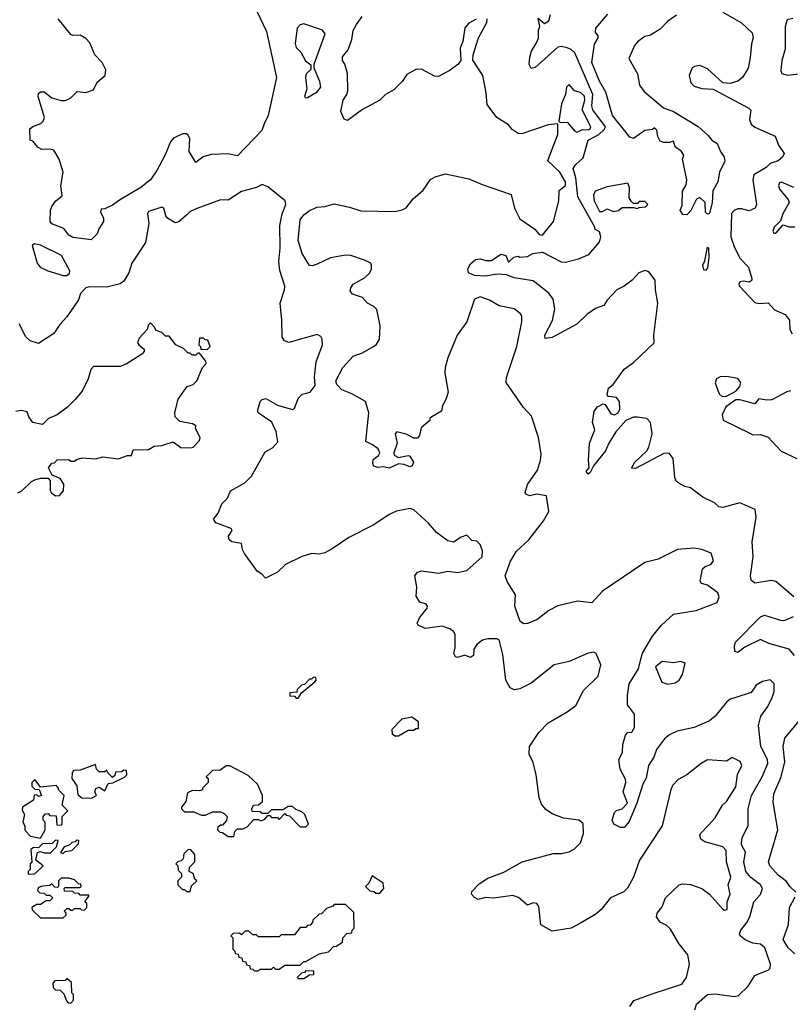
# Model space of a CAD drawing. Extents: x 2239805 to 2396427, y 665731 to 772158.
# Tile 318 of 326: x 2368935 to 2373002, y 730864 to 736060. Entities that reach past the tile are written whole.
import ezdxf

# ---------------------------------------------------------------- set-up
doc = ezdxf.new("R2010")
doc.units = 0

msp = doc.modelspace()

# ---------------------------------------------------------------- linework, layer by layer
at = {"layer": '0CON05XD'}
for points in [[(2370186, 736105), (2370237.9, 735997.9), (2370290, 735755), (2370246, 735555), (2370225, 735510), (2370212.5, 735475), (2370085, 735342.5), (2370033, 735353), (2369945, 735348.8), (2369904.1, 735335.9), (2369865, 735307.5), (2369830, 735365), (2369833.9, 735433.9), (2369822.7, 735452.7), (2369815, 735458.8), (2369795, 735458), (2369746.2, 735435), (2369730.6, 735415), (2369703.6, 735346.4), (2369659.4, 735265), (2369625, 735215.7), (2369575, 735174.3), (2369461.3, 735108.7), (2369425, 735081.2), (2369385, 735062.5), (2369365, 735060), (2369362.5, 735045), (2369377.5, 735015), (2369377.5, 734995), (2369353, 734957), (2369345, 734930), (2369311.7, 734898.3), (2369215, 734911.2), (2369195, 734923.3), (2369168.3, 734958.3), (2369105, 734983.3), (2369096.7, 734995), (2369098, 735055), (2369105.8, 735074.2), (2369126.1, 735103.9), (2369159.3, 735130.7), (2369153, 735183), (2369164.3, 735255.7), (2369144.4, 735324.4), (2369115, 735371.2), (2369095, 735377.5), (2369052.5, 735375), (2369033.3, 735385), (2369005, 735420), (2368990, 735425), (2368988.8, 735485), (2369005, 735497.5), (2369046.8, 735513.2), (2369058.8, 735525), (2369066.2, 735545), (2369033.3, 735655), (2369035, 735670), (2369045, 735680), (2369065, 735678.8), (2369105, 735648.8), (2369155, 735633.3), (2369176.4, 735633.6), (2369205, 735647.5), (2369238.3, 735681.7), (2369285, 735676.2), (2369325, 735690), (2369345, 735730), (2369386, 735765), (2369390, 735795), (2369371.2, 735835), (2369331.2, 735875), (2369305, 735937.5), (2369285, 735961.2), (2369255, 735978.8), (2369215, 735977.5), (2369205, 735982.5), (2369138.8, 736065)], [(2372645, 736100), (2372744.1, 736044.1), (2372800.5, 735990.5), (2372806, 735965), (2372796.4, 735933.6), (2372790.7, 735860.7), (2372780, 735805), (2372750, 735755), (2372725, 735736.7), (2372685, 735723.3), (2372645, 735727.5), (2372565, 735801.2), (2372525, 735818), (2372496.1, 735813.9), (2372484.1, 735805.9), (2372468.8, 735765), (2372477.3, 735727.3), (2372495, 735710), (2372535, 735697.5), (2372595, 735693.8), (2372783.9, 735593.9), (2372793, 735583), (2372786.2, 735533.8), (2372795, 735508.8), (2372815, 735493.1), (2372921.2, 735445), (2372938.8, 735398.8), (2372968.8, 735355), (2372961.2, 735335), (2372938, 735315), (2372895, 735300.8), (2372875, 735280.8), (2372808.8, 735241.2), (2372804.4, 735215), (2372824.3, 735085.7), (2372816.2, 735065), (2372785, 735051.2), (2372745, 735062.5), (2372725, 735061.9), (2372705, 735052.9), (2372692.4, 735037.6), (2372688.6, 734915), (2372706, 734864)], [(2372497.5, 730835), (2372506.7, 730865), (2372565, 730916.2), (2372605, 730919.2), (2372705, 730904.4), (2372729.3, 730910.7), (2372780.2, 730959.8), (2372814.6, 731015.4), (2372887.1, 731045), (2372895.6, 731055), (2372897.3, 731075), (2372868, 731162), (2372845, 731181.5), (2372805, 731185.6), (2372763.2, 731203.2), (2372736.7, 731225), (2372733.3, 731235), (2372740, 731255), (2372772.5, 731295), (2372787.5, 731325), (2372810, 731405), (2372845, 731442.5), (2372855.8, 731475), (2372845, 731493.8), (2372793.4, 731533.4), (2372767.1, 731565), (2372756.5, 731615), (2372766.2, 731666.2), (2372744.2, 731705), (2372744.2, 731715), (2372748, 731745), (2372780, 731805), (2372780, 731895), (2372797.8, 731965), (2372853.3, 732065), (2372883.5, 732135), (2372881.9, 732155), (2372846.9, 732225), (2372834, 732335), (2372846.2, 732385), (2372883.3, 732435), (2372907, 732483), (2372917.5, 732515), (2372917.5, 732555), (2372895, 732576.7), (2372855, 732568), (2372821.7, 732548.3), (2372795, 732510), (2372715, 732483.3), (2372685, 732473.8), (2372665, 732458), (2372606.2, 732383.8), (2372575, 732359.2), (2372495, 732324.2), (2372405, 732305.6), (2372365, 732286.7), (2372337.5, 732265), (2372295, 732208), (2372282.6, 732167.4), (2372254, 732125), (2372242.1, 732057.9), (2372223.8, 732025), (2372192.5, 731925), (2372151.2, 731828.8), (2372125, 731797.5), (2372105, 731797.5), (2372070, 731815), (2372062.5, 731835), (2372073.6, 731876.4), (2372085, 731886.7), (2372115, 731896.2), (2372142, 731925), (2372119.2, 731985), (2372133.3, 732035), (2372132.2, 732052.2), (2372104, 732105), (2372096.4, 732153.6), (2372115.8, 732195), (2372118, 732235), (2372132.5, 732285), (2372145, 732297.5), (2372165, 732300), (2372180, 732325), (2372180, 732395), (2372142.5, 732445), (2372143, 732493), (2372151.2, 732555), (2372201.2, 732635), (2372214, 732685), (2372222.3, 732717.7), (2372273.9, 732806.1), (2372322.5, 732865), (2372385, 732923.3), (2372505, 732942), (2372616.7, 732985), (2372625.8, 733015), (2372618.8, 733035), (2372565, 733075.8), (2372533.9, 733083.9), (2372526.2, 733096.2), (2372537.7, 733162.3), (2372552.5, 733175), (2372582.5, 733185), (2372596.7, 733205), (2372583.9, 733243.9), (2372535, 733264), (2372495, 733272), (2372405.9, 733264.1), (2372305, 733213.8), (2372234.1, 733195.9), (2372010, 733045), (2371955, 732983.3), (2371878.3, 732991.7), (2371775, 732967.5), (2371727.7, 732942.3), (2371665, 732892.5), (2371615, 732873.3), (2371595, 732871.2), (2371576.7, 732885), (2371548, 732965), (2371552, 733025), (2371507.5, 733095), (2371497.5, 733125), (2371525, 733202.5), (2371557.5, 733255), (2371622, 733315), (2371699.2, 733415), (2371726.9, 733465), (2371715, 733547.5), (2371665, 733556.2), (2371627, 733547), (2371607, 733557), (2371603.3, 733565), (2371615, 733606.7), (2371667.9, 733682.1), (2371684, 733735), (2371687, 733767), (2371672.5, 733855), (2371637, 733967), (2371593.6, 734013.6), (2371502, 734145), (2371505, 734172.5), (2371558.8, 734335), (2371585.7, 734465.7), (2371585.6, 734495), (2371578.7, 734508.7), (2371545, 734534.2), (2371465, 734550), (2371415, 734579.5), (2371365, 734597.1), (2371335, 734586), (2371294.3, 734465), (2371244.2, 734395), (2371194.6, 734275.4), (2371180.8, 734225), (2371179.2, 734195), (2371195.8, 734095), (2371184, 734055), (2371166.7, 734025), (2371161.2, 733995), (2371110, 733965), (2371100, 733955), (2371100, 733945), (2371053.6, 733906.4), (2371046, 733865), (2371035, 733852), (2371015, 733852.5), (2370975, 733873.3), (2370925, 733886), (2370917.5, 733875), (2370927.5, 733825), (2370910, 733775), (2370911.7, 733761.7), (2370935, 733750), (2370985, 733760), (2370995, 733756.7), (2371013.3, 733725), (2371006.7, 733705), (2370995, 733700), (2370965, 733713.3), (2370935, 733716.7), (2370885, 733693.8), (2370855, 733700), (2370825, 733696.2), (2370804.2, 733704.2), (2370798.3, 733718.3), (2370801.4, 733738.6), (2370829.5, 733760.5), (2370836.7, 733775), (2370826.7, 733795), (2370796.4, 733816.4), (2370762.5, 733835), (2370778, 733985), (2370760, 734045), (2370688.8, 734085), (2370635, 734106), (2370608.8, 734135), (2370603.3, 734155), (2370641.2, 734225), (2370695, 734283.8), (2370745, 734302.5), (2370803.3, 734335), (2370816.2, 734345), (2370834.2, 734375), (2370836.9, 734445), (2370820.7, 734530.7), (2370805, 734547.5), (2370770, 734565), (2370743.6, 734593.6), (2370691.2, 734611.2), (2370679.3, 734629.3), (2370682, 734645), (2370696, 734665), (2370755, 734698.8), (2370782.5, 734725), (2370792.5, 734745), (2370792.5, 734765), (2370787.5, 734775), (2370755, 734791.2), (2370682.5, 734815), (2370655, 734818.1), (2370575, 734804.2), (2370505, 734770), (2370479.3, 734760.7), (2370465, 734762.5), (2370426.1, 734826.1), (2370404.2, 734894.2), (2370415.8, 735004.2), (2370435, 735030), (2370465, 735053.8), (2370505, 735071.2), (2370546.1, 735073.9), (2370595, 735088.8), (2370675, 735071.2), (2370735, 735050.8), (2370915, 735047.5), (2370953.9, 735056.1), (2370975, 735067.5), (2371012.5, 735115), (2371065, 735160), (2371103.6, 735216.4), (2371128.3, 735231.7), (2371183, 735247), (2371305, 735221.2), (2371375, 735190), (2371528.3, 735138.3), (2371546, 735065), (2371575, 735010), (2371653.8, 734955), (2371677, 734927), (2371695, 734923.1), (2371752.5, 734995), (2371779.6, 735105), (2371781.9, 735158.1), (2371816.2, 735185), (2371815.4, 735205), (2371785, 735255.6), (2371722.5, 735315), (2371737.1, 735355), (2371774.3, 735455), (2371775, 735510), (2371725, 735506), (2371585, 735458.8), (2371565, 735460), (2371535, 735480), (2371515, 735505.7), (2371453.3, 735545), (2371402.1, 735612.1), (2371396.9, 735675), (2371379.2, 735765), (2371325.9, 735845.9), (2371328.6, 735875), (2371356.7, 735965), (2371400, 736045), (2371402.5, 736065)], [(2371345, 736062.5), (2371305, 736042.5), (2371285, 736017.5), (2371273.3, 735945), (2371260.5, 735909.5), (2371263.3, 735845), (2371246.8, 735823.2), (2371206.6, 735793.4), (2371145, 735760.8), (2371125, 735762), (2371055, 735798.8), (2371025, 735797.5), (2370978.3, 735771.7), (2370953.8, 735735), (2370923.3, 735705), (2370910.5, 735689.5), (2370865, 735666.2), (2370835, 735636.2), (2370745, 735586.7), (2370665, 735527.5), (2370647.5, 735535), (2370630, 735575), (2370642.5, 735635), (2370662.5, 735665), (2370667.1, 735685), (2370665.8, 735775.8), (2370651.2, 735825), (2370638.8, 735845), (2370638.8, 735865), (2370669.1, 735900.9), (2370688.6, 735955), (2370695, 736002.5), (2370712, 736035), (2370743, 736077)], [(2373020.5, 733015), (2372925, 733095.7), (2372900.3, 733099.7), (2372815, 733086.7), (2372795, 733102.5), (2372791.2, 733125), (2372806.2, 733225), (2372801.4, 733305), (2372821.9, 733435), (2372816.7, 733475), (2372735, 733510), (2372646.4, 733486.4), (2372625, 733490), (2372601.2, 733511.2), (2372539.5, 733539.5), (2372475, 733590), (2372445, 733596.7), (2372413.9, 733613.9), (2372400, 733625), (2372393.3, 733645), (2372383.9, 733743.9), (2372363.3, 733773.3), (2372335, 733770.8), (2372185, 733692), (2372163.3, 733693.3), (2372181.2, 733725), (2372244.7, 733785.3), (2372256.2, 733803.8), (2372272.5, 733875), (2372263.8, 733935), (2372245, 733955.8), (2372195, 733962.9), (2372175, 733961.9), (2372134.7, 733945.3), (2372082, 733885), (2372043.8, 733825), (2372027.5, 733785), (2371962.5, 733705), (2371945, 733670), (2371935, 733662.5), (2371924, 733675), (2371940, 733695), (2371936.2, 733735), (2371942, 733825), (2371970, 733895), (2371957.5, 733935), (2371967.5, 733995), (2371985, 734017.5), (2372015, 734032.5), (2372025, 734030), (2372055, 733980.8), (2372075, 733975.5), (2372094.3, 733985), (2372101.5, 734005), (2372101.1, 734045), (2372085, 734065.8), (2372042.5, 734072.5), (2372035, 734080), (2372042.5, 734115), (2372067.5, 734135), (2372125, 734216.7), (2372175, 734251.2), (2372283.3, 734355), (2372282, 734395), (2372302.9, 734565), (2372290, 734635), (2372288.8, 734685), (2372255, 734730), (2372235, 734736.7), (2372203.3, 734725), (2372166.7, 734685), (2372125, 734653.8), (2372085.8, 734634.2), (2372035, 734580), (2372017.3, 734552.7), (2371973.9, 734536.1), (2371927.5, 734505), (2371876.1, 734453.9), (2371745, 734383.8), (2371707.5, 734377.5), (2371706.7, 734395), (2371746.4, 734473.6), (2371758.8, 734535), (2371751.2, 734585), (2371727, 734617), (2371645, 734682), (2371545, 734698), (2371503.6, 734713.6), (2371455, 734717.5), (2371394.1, 734705.9), (2371335, 734710), (2371303.3, 734725), (2371300, 734745), (2371315, 734772.5), (2371340, 734795), (2371365, 734798.8), (2371395, 734788.8), (2371425, 734790), (2371475, 734822.5), (2371500, 734815), (2371515, 734780), (2371543, 734807), (2371565, 734812.5), (2371575, 734807.5), (2371615, 734810), (2371643, 734827), (2371695, 734833.8), (2371793, 734783), (2371815, 734780), (2371830, 734785), (2371885, 734797.5), (2371938.3, 734821.7), (2371992.5, 734885), (2371999.3, 734900.7), (2372002.5, 734915), (2371995, 734940), (2371970, 734955), (2371970, 734965), (2371880.5, 735125), (2371870.6, 735225), (2371855.7, 735275), (2371868, 735295), (2371908, 735332), (2371935, 735424.4), (2371992.3, 735455), (2372019.9, 735480.1), (2372026.9, 735495), (2371959.6, 735585), (2371955.4, 735605), (2371959.8, 735665), (2371864.5, 735885), (2371845, 735903.5), (2371825, 735912.5), (2371795, 735918.5), (2371774.5, 735915.5), (2371655, 735807.5), (2371635, 735802.5), (2371623.9, 735823.9), (2371627, 735863), (2371636.2, 735895), (2371662.1, 735937.9), (2371673, 735963), (2371673.3, 736005), (2371680, 736025), (2371671.7, 736068.3), (2371705, 736040), (2371727.5, 736055), (2371737, 736087)], [(2372400.8, 736085), (2372355, 736051.9), (2372315, 736009.5), (2372265, 735979.4), (2372235, 735971.9), (2372195, 735944.2), (2372179.2, 735925), (2372150, 735855), (2372195.6, 735775), (2372206.9, 735715), (2372230.8, 735680.8), (2372332.5, 735595), (2372385, 735575.7), (2372515, 735497.5), (2372569.2, 735449.2), (2372587.5, 735425), (2372616.4, 735406.4), (2372633.9, 735363.9), (2372653.3, 735335), (2372656.1, 735313.9), (2372628.8, 735255), (2372620, 735205), (2372593.6, 735156.4), (2372590, 735095), (2372575, 735037.5), (2372565, 735033.3), (2372553.8, 735045), (2372553.3, 735095), (2372525, 735122.5), (2372507, 735113), (2372477, 735053), (2372463, 735037), (2372455, 735030), (2372435, 735032.5), (2372420, 735055), (2372430.7, 735079.3), (2372432.9, 735155), (2372451.7, 735188.3), (2372456.7, 735215), (2372433.8, 735325), (2372440, 735345), (2372427.5, 735365), (2372395, 735390), (2372385, 735420), (2372365, 735412.5), (2372335, 735412.5), (2372315, 735420), (2372303, 735443), (2372297, 735477), (2372285, 735490), (2372275, 735480), (2372233.9, 735476.1), (2372175, 735433.8), (2372155, 735440), (2372122.3, 735482.3), (2372063.5, 735555), (2372027.6, 735677.6), (2371995, 735736), (2371955.4, 735835), (2371968.8, 735931.2), (2371987.5, 735965), (2371987.5, 735975), (2371973.3, 735995), (2371976.2, 736015), (2372039.7, 736090.3)], [(2373015, 736067.5), (2372985, 736060), (2372974.2, 736025), (2372974.4, 735905), (2372957.5, 735845), (2372951.2, 735791.2), (2372957, 735777), (2372985, 735767.5), (2373065, 735776.7)], [(2370445, 735647.5), (2370455, 735650), (2370505, 735680), (2370524.2, 735705), (2370519.2, 735735), (2370490, 735805), (2370490, 735825), (2370548, 735985), (2370533.3, 736005), (2370435, 736038), (2370415, 736033.3), (2370398.8, 736015), (2370388.6, 735935), (2370395, 735913.3), (2370418.8, 735888.8), (2370443.9, 735843.9), (2370471.7, 735821.7), (2370471.7, 735798.3), (2370447.5, 735775), (2370443.8, 735755), (2370450, 735695), (2370437.5, 735655), (2370445, 735647.5)], [(2371875, 735467.1), (2371885, 735470), (2371905, 735480.3), (2371935, 735479.3), (2371945.5, 735485), (2371948.5, 735495), (2371903.6, 735585), (2371916.8, 735635), (2371915, 735657.1), (2371895, 735676.7), (2371863.3, 735685), (2371835, 735717.5), (2371820, 735705), (2371816.2, 735665), (2371794.4, 735615.6), (2371780, 735525), (2371788.3, 735518.3), (2371825, 735518.8), (2371863, 735473), (2371875, 735467.1)], [(2371233.8, 732745), (2371234, 732815), (2371225, 732831.2), (2371205, 732846.2), (2371165, 732860), (2371075, 732846.7), (2371037.5, 732865), (2371033.3, 732875), (2371045.8, 732904.2), (2371085.8, 732954.2), (2371087.5, 732965), (2371080, 732975), (2371047, 732987), (2371028.3, 733018.3), (2371031.2, 733065), (2371021.4, 733125), (2371034, 733145), (2371055, 733151.4), (2371145, 733138.6), (2371195, 733150.6), (2371245, 733143.3), (2371295, 733153.8), (2371376.7, 733225), (2371377.1, 733257.1), (2371365, 733290), (2371348.3, 733308.3), (2371321.7, 733311.7), (2371295, 733340), (2371265, 733330), (2371225, 733302.5), (2371195, 733310), (2371134.1, 733354.1), (2371092.7, 733402.7), (2371015, 733473.8), (2370995, 733481.2), (2370924.3, 733465.7), (2370885, 733449.2), (2370805, 733394), (2370672.9, 733327.1), (2370585, 733267.5), (2370545, 733246.2), (2370515, 733240), (2370477, 733243), (2370425, 733226.7), (2370337.5, 733185), (2370295.8, 733144.2), (2370233, 733113), (2370213.9, 733133.9), (2370188.9, 733148.9), (2370122.4, 733242.4), (2370110.8, 733265), (2370105.8, 733295.8), (2370055, 733304), (2370041.2, 733315), (2370038, 733335), (2370056.2, 733365), (2370051.2, 733375), (2369970, 733405), (2369957.5, 733425), (2369983.6, 733456.4), (2370002.5, 733505), (2370032.5, 733535), (2370047, 733573), (2370123.6, 733616.4), (2370159.3, 733650.7), (2370230.7, 733779.3), (2370270, 733800), (2370297, 733833), (2370288.8, 733885), (2370266.1, 733936.1), (2370193.3, 733985), (2370190, 733995), (2370204.2, 734045.8), (2370215, 734056.2), (2370235, 734061.2), (2370295, 734026.7), (2370375, 734002.5), (2370385, 734010), (2370407.5, 734065), (2370426.4, 734083.6), (2370449.3, 734089.3), (2370467.5, 734095), (2370495, 734130), (2370491.5, 734175), (2370500, 734255), (2370533.9, 734343.9), (2370532, 734375), (2370525, 734388.8), (2370505, 734398), (2370355, 734357.5), (2370332.5, 734365), (2370320, 734385), (2370319.4, 734475), (2370310, 734565), (2370333.5, 734635), (2370334.5, 734654.5), (2370307.3, 734737.3), (2370302.5, 734785), (2370310, 734855), (2370308.5, 734975), (2370320, 735035), (2370339.4, 735085), (2370335.7, 735105), (2370245, 735178.6), (2370215, 735190), (2370185, 735174.3), (2370105, 735152.9), (2370035, 735108), (2369995, 735110), (2369875, 735065.8), (2369835, 735047.5), (2369815, 735028.8), (2369775.8, 734994.2), (2369755, 734988.8), (2369715, 735013.3), (2369706, 735026), (2369696.2, 735065), (2369685, 735071.2), (2369615, 735047.5), (2369610, 735035), (2369616.2, 734985), (2369600, 734885), (2369526.9, 734775), (2369510.6, 734725), (2369485, 734680), (2369465, 734665.8), (2369395, 734649.4), (2369305, 734650.8), (2369284.2, 734645.8), (2369256.7, 734615), (2369245, 734582.5), (2369185, 734492.5), (2369147.7, 734452.3), (2369115.9, 734404.1), (2369035, 734351.2), (2368990, 734365), (2368967, 734387), (2368932.5, 734455)], [(2371995, 735047.5), (2372011.7, 735048.3), (2372035, 735062.5), (2372068.3, 735048.3), (2372095, 735052.5), (2372115, 735070), (2372175, 735070), (2372193, 735063), (2372205, 735070), (2372237, 735073), (2372250, 735085), (2372235, 735100), (2372205, 735100), (2372195, 735090), (2372175, 735090), (2372161.7, 735101.7), (2372150.7, 735120.7), (2372153.3, 735175), (2372145, 735197.5), (2372035, 735177.5), (2371972.5, 735155), (2371963.3, 735135), (2371966.7, 735105), (2371995, 735047.5)], [(2373020, 735175), (2372955, 735202.9), (2372945, 735200), (2372939.4, 735185), (2372945, 735166.7), (2372990.7, 735110.7), (2372996.7, 735095), (2372963.3, 735035), (2372950.7, 734999.3), (2372916.7, 734965), (2372910, 734945), (2372915, 734933.3), (2372925, 734933.8), (2372965, 734977.5), (2372995, 734966.7), (2373025, 734966.7)], [(2369185, 734710), (2369198.5, 734721.5), (2369200.5, 734735), (2369156.4, 734816.4), (2369045, 734870.8), (2369013.3, 734876.7), (2369001.7, 734868.3), (2369027.5, 734775), (2369043.8, 734753.8), (2369084, 734734), (2369165, 734710.6), (2369185, 734710)], [(2372555, 734737.5), (2372545, 734740), (2372540, 734765), (2372551.7, 734788.3), (2372565, 734860), (2372570, 734855), (2372572.5, 734805), (2372565, 734750), (2372555, 734737.5)], [(2372706, 734864), (2372735, 734802), (2372781.2, 734755), (2372798, 734695), (2372798, 734685), (2372785.7, 734674.3), (2372755, 734680.8), (2372735, 734676.2), (2372730, 734665), (2372734.5, 734654.5), (2372815, 734568.2), (2372835, 734562.9), (2372885, 734565.7), (2372918.9, 734528.9), (2372975, 734504.2), (2372998, 734475), (2372998.6, 734425), (2373012.4, 734402.4)], [(2368925, 733562.5), (2368946.4, 733573.6), (2368997, 733623), (2369015, 733632.5), (2369045, 733640), (2369085, 733640), (2369096.2, 733626.2), (2369096.1, 733576.1), (2369102.7, 733562.7), (2369125, 733548), (2369145, 733550), (2369165.8, 733574.2), (2369168.8, 733608.8), (2369148.8, 733638.8), (2369107, 733657), (2369087.5, 733695), (2369105, 733720), (2369118.3, 733721.7), (2369133, 733737), (2369195, 733740), (2369205, 733730), (2369225, 733730), (2369235, 733740), (2369265, 733747.5), (2369335, 733742.5), (2369375, 733752.5), (2369455, 733742.5), (2369505, 733760), (2369525, 733760), (2369535, 733790), (2369615, 733792.5), (2369645, 733810), (2369685, 733812.5), (2369745, 733832.5), (2369785, 733802.5), (2369835, 733800), (2369850, 733805), (2369885, 733840), (2369887.5, 733855), (2369863, 733903), (2369865, 733917.5), (2369847.9, 733927.9), (2369780, 733940), (2369756.2, 733965), (2369753.3, 733985), (2369771.7, 734058.3), (2369820, 734125), (2369850, 734135), (2369870, 734155), (2369900, 734225), (2369920, 734245), (2369918.3, 734258.3), (2369885, 734300), (2369875, 734300), (2369865, 734290), (2369845, 734290), (2369835, 734300), (2369825, 734300), (2369800, 734325), (2369760, 734345), (2369725, 734390), (2369705, 734390), (2369685, 734410), (2369655, 734420), (2369645, 734440), (2369625, 734460), (2369615, 734450), (2369607.5, 734425), (2369565, 734380), (2369560, 734365), (2369557.5, 734355), (2369563.3, 734345), (2369591.7, 734321.7), (2369591.7, 734308.3), (2369580, 734295), (2369497, 734243), (2369465, 734230), (2369325, 734230), (2369310, 734215), (2369297.5, 734165), (2369265, 734100), (2369227.5, 734055), (2369187.5, 734015), (2369132.5, 733975), (2369086.7, 733955), (2369055, 733924), (2369004.2, 733934.2), (2368983.9, 733963.9), (2368975, 733990), (2368945, 733998), (2368915, 733993.3)], [(2369925, 734320), (2369940, 734335), (2369928.3, 734368.3), (2369915, 734370), (2369905, 734380), (2369885, 734380), (2369880, 734345), (2369890, 734335), (2369891.7, 734321.7), (2369925, 734320)], [(2372641.7, 734071.7), (2372665, 734073.1), (2372715, 734100), (2372736, 734125), (2372740.8, 734145), (2372725, 734166), (2372665, 734176.7), (2372632.5, 734175), (2372611.9, 734165), (2372604.6, 734144.6), (2372626.2, 734085), (2372641.7, 734071.7)], [(2373005, 734101.2), (2372983, 734097), (2372905, 734053.8), (2372878.3, 734051.7), (2372835, 734060), (2372815, 734032.5), (2372735, 734054.3), (2372715, 734054.4), (2372662.3, 734017.7), (2372641.9, 733975), (2372647.6, 733947.6), (2372788.7, 733878.7), (2372805, 733869.1), (2372845, 733870.4), (2372885, 733856.4), (2372953.5, 733783.5), (2373035.6, 733745)], [(2373024.4, 732705), (2372995, 732737.5), (2372887.7, 732767.7), (2372845, 732790), (2372761.7, 732748.3), (2372725, 732720), (2372710, 732725), (2372707.5, 732755), (2372712.5, 732775), (2372845, 732908), (2372865, 732917.5), (2372955, 732889.5), (2372975, 732890.9), (2373018.8, 732911.2)], [(2372155, 730852.9), (2372176.4, 730883.6), (2372278.5, 730921.5), (2372429.8, 730970.2), (2372453.8, 731005), (2372470, 731075), (2372461.2, 731125), (2372414.5, 731185), (2372369.5, 731259.5), (2372349.6, 731279.6), (2372315, 731298), (2372296, 731325), (2372298.8, 731345), (2372325, 731378.8), (2372343.8, 731425), (2372415, 731493.8), (2372435, 731499.2), (2372475, 731495.6), (2372535.8, 731475), (2372575, 731445.6), (2372645, 731366.7), (2372655, 731360), (2372668.5, 731365), (2372667.9, 731405), (2372684, 731445), (2372674.5, 731495), (2372687.3, 731535), (2372665.6, 731615), (2372663.6, 731675), (2372645, 731695.3), (2372551.2, 731721.2), (2372530, 731735), (2372523.8, 731755), (2372528.8, 731765), (2372571.7, 731811.7), (2372605, 731848), (2372644.3, 731915), (2372665.7, 731935), (2372715, 732012), (2372723, 732077), (2372746.2, 732125), (2372736.7, 732145), (2372695, 732167.1), (2372665, 732146.7), (2372565, 732153.8), (2372531.2, 732135), (2372455, 732074), (2372409.7, 732050.3), (2372380.9, 732019.1), (2372369.4, 731990.6), (2372326.2, 731805), (2372206.1, 731625), (2372174.7, 731535), (2372143.6, 731476.4), (2372123.3, 731456.7), (2372052.5, 731425), (2372004.2, 731365), (2371975, 731339.2), (2371895, 731292.5), (2371845, 731266.2), (2371745, 731250), (2371685, 731282.5), (2371675, 731380), (2371665, 731396), (2371645, 731398.8), (2371615, 731387.5), (2371568.3, 731428.3), (2371537.3, 731437.3), (2371435, 731423.3), (2371395, 731427.5), (2371355, 731417.5), (2371335, 731426.7), (2371320, 731445), (2371321.7, 731458.3), (2371360.7, 731499.3), (2371405, 731530), (2371489.5, 731560.5), (2371587.5, 731615), (2371751.1, 731658.9), (2371795, 731659.6), (2371835, 731669.1), (2371862.9, 731685), (2371895, 731716.2), (2371911.1, 731765), (2371908.3, 731818.3), (2371885.7, 731835.7), (2371805, 731846), (2371745, 731869.2), (2371711.1, 731891.1), (2371689.7, 731919.7), (2371677.1, 731955), (2371661.2, 732075), (2371645, 732140), (2371623.6, 732183.6), (2371626.2, 732225), (2371675, 732298), (2371725, 732348.6), (2371825, 732406.7), (2371869.8, 732440.2), (2371910.7, 732519.3), (2371988.8, 732595), (2372002.5, 732655), (2371977.5, 732715), (2371965, 732722.5), (2371935, 732716.7), (2371835, 732673.1), (2371755, 732656), (2371635, 732559.2), (2371575, 732528), (2371545, 732523.8), (2371524.1, 732534.1), (2371500, 732575), (2371485, 732710), (2371465, 732787.5), (2371453, 732793), (2371405, 732793.3), (2371377.5, 732785), (2371347.7, 732762.3), (2371332.7, 732737.3), (2371330, 732705), (2371315, 732693.5), (2371285, 732706.2), (2371245, 732693.3), (2371235, 732697.5), (2371226.7, 732715), (2371233.8, 732745)], [(2372355, 732554.2), (2372395, 732560.8), (2372416, 732575), (2372433.3, 732605), (2372447.5, 732665), (2372425, 732673.8), (2372385, 732666.7), (2372325, 732672.5), (2372290, 732645), (2372324, 732564), (2372355, 732554.2)], [(2370405, 732480), (2370421.7, 732508.3), (2370492.5, 732565), (2370500, 732575), (2370498.3, 732588.3), (2370485, 732590), (2370475, 732580), (2370465, 732580), (2370438.3, 732551.7), (2370421.7, 732548.3), (2370400, 732525), (2370398.3, 732511.7), (2370361.7, 732508.3), (2370361.7, 732491.7), (2370385, 732490), (2370395, 732480), (2370405, 732480)], [(2370935, 732280), (2370985, 732310), (2371015, 732310), (2371025, 732320), (2371040, 732320), (2371040, 732355), (2371005, 732380), (2370951.7, 732368.3), (2370900, 732315), (2370901.7, 732291.7), (2370915, 732280), (2370935, 732280)], [(2373030.8, 731455), (2373000, 731485), (2372982.3, 731512.3), (2372937.5, 731545), (2372893.8, 731595), (2372886.7, 731615), (2372936.2, 731785), (2372911.2, 731931.2), (2372914.2, 731974.2), (2372954.4, 732065), (2372973.1, 732143.1), (2372963.5, 732225), (2372972.4, 732267.6), (2373075, 732391.4)], [(2369315, 731952.5), (2369340, 731965), (2369332.5, 731985), (2369337, 732003), (2369355, 732010), (2369385, 731990), (2369401.7, 732028.3), (2369427, 732033), (2369488.3, 732061.7), (2369500, 732075), (2369498.3, 732098.3), (2369485, 732100), (2369475, 732090), (2369441.7, 732088.3), (2369438.3, 732071.7), (2369425, 732060), (2369400, 732085), (2369395, 732100), (2369385, 732090), (2369355, 732090), (2369340, 732105), (2369335, 732130), (2369255, 732100), (2369221.7, 732098.3), (2369212.5, 732087.5), (2369210, 732055), (2369237, 732017), (2369241.7, 731971.7), (2369263, 731953), (2369315, 731952.5)], [(2370065, 731750), (2370070, 731775), (2370085, 731790), (2370115, 731790), (2370135, 731800), (2370171.7, 731838.3), (2370195, 731840), (2370207.5, 731832.5), (2370228.3, 731841.7), (2370245, 731860), (2370255, 731860), (2370265, 731850), (2370295, 731850), (2370305, 731840), (2370335, 731870), (2370341.7, 731861.7), (2370358.3, 731858.3), (2370415, 731800), (2370445, 731800), (2370460, 731815), (2370440, 731865), (2370425, 731880), (2370391.7, 731891.7), (2370375, 731907.5), (2370353, 731907), (2370325, 731890), (2370265, 731890), (2370245, 731870), (2370215, 731870), (2370205, 731880), (2370161.7, 731881.7), (2370160, 731895), (2370170, 731915), (2370195, 731916.7), (2370216.4, 731933.6), (2370216.4, 731966.4), (2370190, 732025), (2370140.7, 732070.7), (2370045, 732122.5), (2370025, 732122.5), (2369991.7, 732098.3), (2369955, 732100), (2369920, 732065), (2369930, 732055), (2369930, 732035), (2369900, 732005), (2369900, 731995), (2369885, 731990), (2369847, 731993), (2369820.7, 731979.3), (2369812.5, 731935), (2369790, 731905), (2369790, 731895), (2369805, 731880), (2369855, 731880), (2369895, 731862.5), (2369915, 731862.5), (2369955, 731880), (2369995, 731880), (2370015, 731870), (2370030, 731855), (2370027, 731833), (2370005, 731810), (2369995, 731810), (2369981.7, 731798.3), (2369980, 731785), (2369991.7, 731771.7), (2370005, 731770), (2370035, 731750), (2370065, 731750)], [(2369045, 731740), (2369070, 731785), (2369070, 731825), (2369060, 731835), (2369060, 731855), (2369071.7, 731868.3), (2369085, 731870), (2369095, 731860), (2369128.3, 731858.3), (2369131.7, 731811.7), (2369155, 731810), (2369160, 731815), (2369160, 731855), (2369190, 731885), (2369160, 731915), (2369170, 731965), (2369140, 731995), (2369140, 732005), (2369128.3, 732018.3), (2369045, 732010), (2369015, 732050), (2369000, 732035), (2369000, 732015), (2369015, 732000), (2369038.3, 731998.3), (2369050, 731965), (2369035, 731960), (2369025, 731970), (2369011.7, 731968.3), (2369008.3, 731941.7), (2368950, 731905), (2368948.3, 731888.3), (2368960, 731865), (2368952.5, 731825), (2368962.5, 731805), (2368963, 731783), (2368991.7, 731751.7), (2369045, 731740)], [(2368980, 731550), (2369015, 731552.5), (2369060, 731595), (2369020, 731625), (2369030, 731665), (2369045, 731670), (2369065, 731662.5), (2369097.5, 731662.5), (2369130, 731695), (2369138.3, 731728.3), (2369125, 731730), (2369107, 731713), (2369095, 731710), (2369058.3, 731711.7), (2369035, 731690), (2369008.3, 731691.7), (2368995, 731680), (2369000, 731615), (2368990, 731605), (2368990, 731575), (2368980, 731565), (2368980, 731550)], [(2369165, 731660), (2369175, 731670), (2369210, 731675), (2369245, 731710), (2369248.3, 731728.3), (2369235, 731730), (2369228.3, 731721.7), (2369211.7, 731718.3), (2369197, 731703), (2369170, 731695), (2369150, 731665), (2369165, 731660)], [(2369835, 731460), (2369841.7, 731488.3), (2369870, 731515), (2369860, 731525), (2369850, 731555), (2369830, 731565), (2369831.7, 731588.3), (2369860, 731615), (2369860, 731655), (2369838.3, 731678.3), (2369825, 731680), (2369801.7, 731658.3), (2369798.3, 731631.7), (2369788.3, 731621.7), (2369771.7, 731618.3), (2369760, 731605), (2369770, 731595), (2369771.7, 731571.7), (2369790, 731555), (2369790, 731535), (2369770, 731515), (2369770, 731495), (2369795, 731470), (2369805, 731470), (2369815, 731460), (2369835, 731460)], [(2369165, 731320), (2369180, 731335), (2369180, 731345), (2369170, 731355), (2369185, 731370), (2369195, 731370), (2369205, 731360), (2369215, 731360), (2369225, 731370), (2369255, 731370), (2369261.7, 731361.7), (2369275, 731360), (2369290, 731375), (2369290, 731395), (2369280, 731405), (2369300, 731435), (2369300, 731440), (2369255, 731440), (2369248.3, 731448.3), (2369225, 731450), (2369215, 731460), (2369171.7, 731461.7), (2369170, 731475), (2369175, 731480), (2369255, 731480), (2369260, 731485), (2369258.3, 731498.3), (2369245, 731500), (2369225, 731520), (2369195, 731530), (2369155, 731530), (2369140, 731515), (2369140, 731485), (2369135, 731480), (2369121.7, 731481.7), (2369105, 731500), (2369095, 731490), (2369055, 731487.5), (2369035, 731480), (2369030, 731465), (2369041.7, 731451.7), (2369065, 731450), (2369075, 731440), (2369095, 731440), (2369110, 731425), (2369095, 731410), (2369075, 731410), (2369045, 731390), (2369025, 731390), (2369000, 731375), (2369001.7, 731361.7), (2369045, 731320), (2369165, 731320)], [(2370835, 731450), (2370857.5, 731475), (2370853.9, 731503.9), (2370795, 731542.5), (2370777, 731503), (2370760, 731485), (2370783, 731463), (2370805, 731460), (2370815, 731450), (2370835, 731450)], [(2373025, 731130), (2372991.2, 731161.2), (2372963.8, 731205), (2372992.5, 731285), (2372997.5, 731375), (2373028.4, 731431.6)], [(2370195, 731040), (2370205, 731050), (2370265, 731050), (2370275, 731060), (2370285, 731050), (2370305, 731050), (2370335, 731070), (2370415, 731070), (2370435, 731090), (2370445, 731090), (2370515, 731130), (2370565, 731140), (2370591.7, 731168.3), (2370605, 731170), (2370638.3, 731191.7), (2370640, 731215), (2370661.7, 731238.3), (2370688.3, 731241.7), (2370690, 731255), (2370700, 731265), (2370698.3, 731348.3), (2370655, 731390), (2370595, 731390), (2370588.3, 731381.7), (2370555, 731370), (2370528.3, 731341.7), (2370515, 731340), (2370481.7, 731308.3), (2370480, 731295), (2370468.3, 731281.7), (2370455, 731280), (2370445, 731270), (2370415, 731270), (2370385, 731230), (2370315, 731230), (2370305, 731220), (2370195, 731220), (2370185, 731230), (2370165, 731230), (2370145, 731250), (2370125, 731250), (2370105, 731230), (2370095, 731240), (2370061.7, 731238.3), (2370050, 731225), (2370060, 731215), (2370060, 731155), (2370070, 731145), (2370071.7, 731131.7), (2370088.3, 731128.3), (2370091.7, 731111.7), (2370108.3, 731108.3), (2370111.7, 731091.7), (2370128.3, 731088.3), (2370131.7, 731071.7), (2370148.3, 731068.3), (2370151.7, 731051.7), (2370165, 731050), (2370175, 731040), (2370195, 731040)], [(2370435, 731000), (2370465, 731020), (2370488.3, 731021.7), (2370488.3, 731038.3), (2370445, 731040), (2370438.3, 731031.7), (2370421.7, 731028.3), (2370400, 731005), (2370405, 731000), (2370435, 731000)], [(2369205, 730870), (2369220, 730885), (2369220, 730915), (2369210, 730925), (2369208.3, 730978.3), (2369185, 731000), (2369175, 730990), (2369121.7, 730988.3), (2369110, 730975), (2369111.7, 730951.7), (2369125, 730940), (2369148.3, 730938.3), (2369168.3, 730918.3), (2369181.7, 730881.7), (2369191.7, 730871.7), (2369205, 730870)]]:
    msp.add_lwpolyline(points, dxfattribs=at)

doc.saveas('drawing.dxf')
